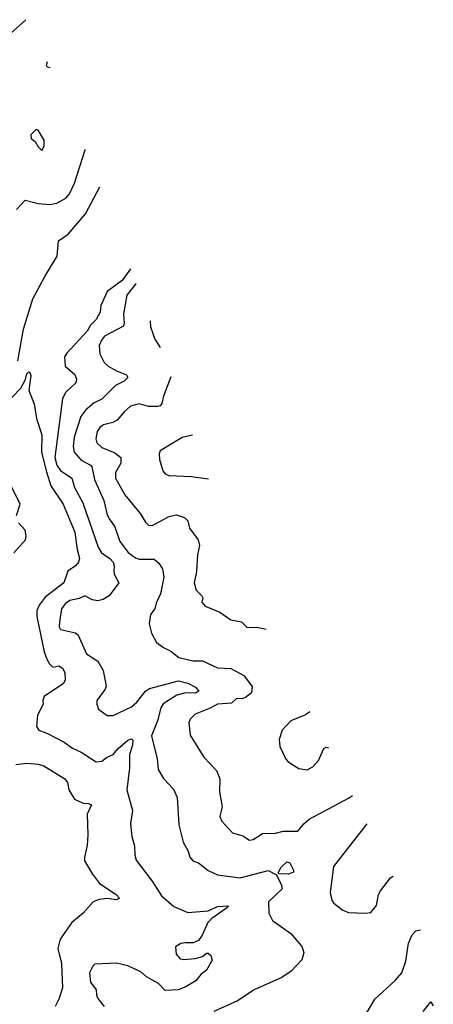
# Model space of a CAD drawing. Extents: x 1173029 to 1307123, y 522559 to 678521.
# Tile 609 of 623: x 1257066 to 1259279, y 639347 to 644621. Entities that reach past the tile are written whole.
import ezdxf

# ---------------------------------------------------------------- set-up
doc = ezdxf.new("R2010")
doc.units = 0

msp = doc.modelspace()

# ---------------------------------------------------------------- linework, layer by layer
at = {"layer": '0CON10XD'}
for points in [[(1257099.2, 644620.9), (1256999.5, 644530.5)], [(1257213.7, 644395.4), (1257212.5, 644395), (1257207.5, 644375), (1257215, 644367.5), (1257228.4, 644364.2)], [(1257185, 643920), (1257196.4, 643943.6), (1257196.7, 643975), (1257165, 644030), (1257155, 644032.5), (1257126.7, 644005), (1257127.5, 643985), (1257149.3, 643969.3), (1257165, 643940), (1257185, 643920)], [(1257049.5, 643605), (1257095, 643654.2), (1257165, 643636.2), (1257225, 643630.4), (1257265, 643637.3), (1257313.3, 643665), (1257331.9, 643688.1), (1257360, 643745), (1257416.8, 643923.2), (1257418.5, 643926.8)], [(1257055.8, 642794.2), (1257087.4, 642962.6), (1257137.4, 643125), (1257200, 643245), (1257267.5, 643355), (1257273.3, 643436.7), (1257325, 643471.8), (1257418.7, 643581.4), (1257494.4, 643724.9)], [(1257659, 643286.6), (1257615, 643223), (1257534, 643165), (1257499.5, 643089.5), (1257496.3, 643053.7), (1257475, 643015.4), (1257445.6, 642985), (1257428.1, 642951.9), (1257317.8, 642835), (1257306.7, 642815), (1257308.9, 642765), (1257360.9, 642720.9), (1257370.6, 642695), (1257366.9, 642675), (1257313.8, 642625), (1257295, 642591.2), (1257254.8, 642275.2), (1257265.1, 642235.1), (1257285, 642205.9), (1257345.4, 642165), (1257359.7, 642115), (1257403.5, 642033.5), (1257485.7, 641795.7), (1257504.6, 641765), (1257548.8, 641735), (1257566.7, 641715), (1257572.5, 641695), (1257569.4, 641669.4), (1257571.3, 641651.3), (1257596.2, 641605), (1257544.3, 641535), (1257512, 641515), (1257485, 641508.2), (1257454, 641514), (1257415, 641535.3), (1257385, 641521.1), (1257335, 641510), (1257308.7, 641491.3), (1257290, 641465), (1257279.1, 641395), (1257278.3, 641368.3), (1257285, 641354.2), (1257365, 641335.9), (1257379.5, 641325), (1257423.5, 641223.5), (1257485, 641184.2), (1257512.5, 641135), (1257528.3, 641051.7), (1257524.2, 641035), (1257478.1, 640975), (1257478.1, 640955), (1257487.8, 640927.8), (1257534, 640894), (1257566.8, 640893.2), (1257665, 640940), (1257693.6, 640965), (1257739.6, 641025), (1257760.8, 641039.2), (1257915, 641079.8), (1257965, 641067.7), (1258006, 641045), (1258025.3, 641024.7), (1258007.4, 641012.6), (1257955, 641014.5), (1257907.1, 641002.9), (1257834.5, 640955.5), (1257821.9, 640935), (1257804.1, 640865), (1257771.8, 640785), (1257802.2, 640662.2), (1257807.8, 640605), (1257835, 640556), (1257888.9, 640498.9), (1257909.5, 640455), (1257918.2, 640308.2), (1257940, 640215), (1257967.6, 640167.6), (1257975.7, 640135.7), (1257993.3, 640115), (1258023.3, 640105), (1258075, 640063.1), (1258125, 640040.6), (1258245, 640023.6), (1258395, 640063.8), (1258440.6, 640040.6), (1258467.5, 639985), (1258470.9, 639965), (1258397.1, 639895), (1258399.2, 639835), (1258418.8, 639795), (1258516.4, 639726.4), (1258575, 639656.7), (1258585.8, 639625), (1258575.8, 639585), (1258519.2, 639525), (1258469.5, 639490.5), (1258320.8, 639425), (1258230.8, 639365), (1258105, 639307.5)], [(1257688.7, 643207.4), (1257685, 643204.7), (1257638.8, 643145), (1257621.3, 643045), (1257625.3, 642995), (1257621.1, 642978.9), (1257519.5, 642925), (1257503.2, 642905), (1257491.1, 642875), (1257495, 642831.2), (1257518.2, 642785), (1257539.5, 642765), (1257585, 642739.2), (1257638.3, 642718.3), (1257644.2, 642705), (1257625.8, 642685), (1257579.2, 642660.9), (1257505, 642588.5), (1257465, 642569.1), (1257419.2, 642530.8), (1257394, 642495), (1257357, 642385), (1257352.5, 642335), (1257357.9, 642305), (1257395, 642261.2), (1257444.4, 642235), (1257452.5, 642225), (1257467.2, 642157.2), (1257517.2, 642045), (1257535, 641968.8), (1257546.2, 641945), (1257575.4, 641905), (1257601.8, 641825), (1257647.3, 641767.3), (1257685, 641737.5), (1257705, 641730.4), (1257785, 641731.9), (1257810.2, 641710.2), (1257829.5, 641679.5), (1257837.8, 641635), (1257820, 641545), (1257795.6, 641495), (1257789.2, 641465), (1257765.7, 641435), (1257758.1, 641385), (1257770.6, 641335), (1257798, 641285), (1257835, 641257.5), (1257875, 641238.6), (1257917.5, 641205), (1257995, 641186.7), (1258045, 641187.5), (1258125, 641149.4), (1258195, 641145.6), (1258265, 641108.5), (1258309.1, 641049.1), (1258305.6, 641015), (1258275, 640990.9), (1258255, 640983.6), (1258225.9, 640984.1), (1258199.8, 640960.2), (1258125.3, 640954.7), (1258085, 640932.3), (1258005, 640900.8), (1257978.5, 640875), (1257970.9, 640855), (1257978.8, 640788.8), (1258050.8, 640670.8), (1258119.7, 640599.7), (1258137.5, 640555), (1258135.6, 640485), (1258149.2, 640405), (1258136.9, 640355), (1258145, 640328.8), (1258204, 640265), (1258260, 640250), (1258295, 640225.6), (1258315, 640230), (1258365, 640262.2), (1258435, 640264.4), (1258475, 640273.6), (1258555, 640274.4), (1258586.2, 640313.8), (1258615, 640338.6), (1258825, 640451.5), (1258846.3, 640465.4)], [(1257763.6, 643008), (1257765.6, 642975), (1257789.8, 642909.8), (1257817.3, 642865)], [(1257025, 642597.1), (1257072.2, 642647.8), (1257096.6, 642693.4), (1257105, 642723.8), (1257115, 642734.2), (1257120.3, 642730.3), (1257126.4, 642715), (1257115.8, 642635), (1257143.4, 642563.4), (1257156.4, 642485), (1257185, 642396.7), (1257183.2, 642305), (1257208.8, 642198.8), (1257233.4, 642123.4), (1257299.1, 642025), (1257361.2, 641875), (1257373.1, 641783.1), (1257385.6, 641735), (1257380.8, 641715), (1257365, 641696), (1257323.1, 641666.9), (1257302.2, 641605), (1257202.8, 641527.2), (1257170.3, 641485), (1257157.6, 641455), (1257157.1, 641425), (1257197, 641235), (1257211.1, 641195), (1257225, 641170.4), (1257243.5, 641153.5), (1257275, 641159.6), (1257295, 641147.8), (1257307.2, 641125), (1257310, 641085), (1257301.1, 641065), (1257197.1, 640995), (1257189.4, 640975), (1257192.5, 640955), (1257160.8, 640895), (1257156.5, 640835), (1257168, 640815), (1257215, 640797.8), (1257305, 640750.5), (1257348.8, 640718.8), (1257395, 640697.5), (1257475, 640645.6), (1257505, 640649.1), (1257530.8, 640669.3), (1257567.2, 640685), (1257590.9, 640715), (1257645, 640761.5), (1257665, 640769.4), (1257670.9, 640760.9), (1257670.5, 640735), (1257653.6, 640685), (1257653.3, 640613.3), (1257639.4, 640495), (1257669.5, 640385), (1257658.9, 640315), (1257665.5, 640245), (1257680.6, 640195), (1257682, 640145), (1257689.1, 640119.1), (1257775.8, 640005.8), (1257825, 639928.6), (1257890.6, 639870.6), (1257965, 639838.5), (1258075, 639846.9), (1258125, 639871.4), (1258182, 639875), (1258177.1, 639865), (1258094.1, 639805.9), (1258073.6, 639785), (1258042.7, 639717.3), (1258022.1, 639687.9), (1257994.1, 639675.9), (1257954, 639676)], [(1257875.3, 642707.4), (1257836.2, 642605), (1257827.3, 642565), (1257817.6, 642552.4), (1257805, 642548.2), (1257755, 642549), (1257705, 642562.8), (1257659.3, 642550.7), (1257625, 642520.9), (1257587.5, 642475), (1257565, 642462.9), (1257515, 642450), (1257495, 642437.3), (1257480.4, 642415), (1257473.9, 642375), (1257479.1, 642355), (1257505, 642329.2), (1257575, 642300.9), (1257608.1, 642275), (1257607.5, 642245), (1257578.2, 642195), (1257579.6, 642165), (1257627.9, 642075), (1257711.1, 641975), (1257738.7, 641928.7), (1257755, 641914), (1257775, 641911.4), (1257820, 641935), (1257865, 641959.5), (1257905, 641969.4), (1257948.8, 641955), (1257965, 641936.2), (1257975, 641898), (1258021.9, 641835), (1258027.8, 641805), (1258017.1, 641755), (1258012.9, 641665), (1258000, 641605), (1258010.5, 641565), (1258041.5, 641535), (1258045.6, 641525), (1258040.9, 641500.9), (1258058.7, 641478.7), (1258137.7, 641447.7), (1258195, 641406.7), (1258253.3, 641395), (1258282.5, 641365), (1258335, 641366.1), (1258385.6, 641356.3)], [(1257990.3, 642395.2), (1257935, 642383.1), (1257818, 642312), (1257812.5, 642295), (1257814.3, 642265), (1257832.5, 642205), (1257845, 642188.8), (1257865, 642179.2), (1257985, 642173.5), (1258076.6, 642160.8)], [(1257050, 641965), (1257068.5, 642025), (1257025, 642116.5)], [(1257035, 641764.6), (1257096.8, 641835), (1257101.5, 641855), (1257095.7, 641885.7), (1257059.6, 641925)], [(1258617.9, 640913.2), (1258595, 640897.1), (1258516.7, 640865), (1258470, 640815), (1258453.9, 640766.1), (1258458.3, 640728.3), (1258489.3, 640659.3), (1258502.5, 640645), (1258559.7, 640609.7), (1258605, 640602.5), (1258635, 640618), (1258665, 640653.3), (1258692.7, 640717.3), (1258705, 640723.8), (1258717.5, 640720.1)], [(1257045, 640631.5), (1257105, 640638.9), (1257165, 640633.3), (1257195, 640624.4), (1257308.6, 640555), (1257321.4, 640535), (1257330, 640495), (1257358.8, 640445), (1257405, 640424), (1257435, 640422.9), (1257451.2, 640415), (1257426.7, 640365), (1257431.4, 640255), (1257427.3, 640197.3), (1257412.5, 640135), (1257413.5, 640115), (1257455, 640044), (1257493.6, 639993.6), (1257582.5, 639935), (1257600, 639915), (1257583.3, 639906.7), (1257535, 639913.2), (1257492, 639908), (1257459.1, 639895), (1257406.6, 639835), (1257344.5, 639785.5), (1257281.9, 639695), (1257270, 639645), (1257289.1, 639565), (1257294.4, 639435), (1257276.4, 639375), (1257255.5, 639335)], [(1258922.8, 640314.2), (1258916.7, 640305), (1258744.4, 640085), (1258726.9, 639945), (1258735.5, 639905.5), (1258745, 639890), (1258792.2, 639852.2), (1258825, 639838.1), (1258915, 639834.4), (1258945, 639839.2), (1258975, 639876.2), (1258985.8, 639935), (1258995.8, 639955), (1259050, 640025), (1259065.1, 640032.8)], [(1258505, 640043.9), (1258450.8, 640045), (1258450, 640055), (1258465, 640081.1), (1258495, 640109.4), (1258510.8, 640105), (1258531.4, 640065), (1258530.8, 640055), (1258505, 640043.9)], [(1258925.8, 639305), (1258966, 639375), (1259075, 639474.2), (1259110.6, 639515), (1259132.8, 639577.2), (1259145.5, 639674.5), (1259165, 639718.8), (1259185, 639740.8), (1259209.9, 639746.4)], [(1257954, 639676), (1257927.8, 639672.2), (1257900, 639655), (1257904, 639615), (1257925, 639591.2), (1257945, 639586.2), (1258005, 639592), (1258045, 639603.3), (1258065, 639620), (1258075, 639620), (1258088.3, 639608.3), (1258096.1, 639583.9), (1258065, 639530), (1258035, 639506.7), (1258007.7, 639472.3), (1257955, 639440), (1257913.3, 639425), (1257845, 639421.5), (1257809.1, 639459.1), (1257745, 639494.5), (1257715, 639521.5), (1257645, 639552.2), (1257585, 639567.5), (1257468.9, 639561.1), (1257458.3, 639551.7), (1257440.5, 639515), (1257445.8, 639465), (1257476.2, 639425), (1257477.5, 639395), (1257485, 639377.5), (1257518.8, 639335)], [(1259225, 639307.5), (1259265, 639360), (1259278.8, 639338.8)]]:
    msp.add_lwpolyline(points, dxfattribs=at)

doc.saveas('drawing.dxf')
